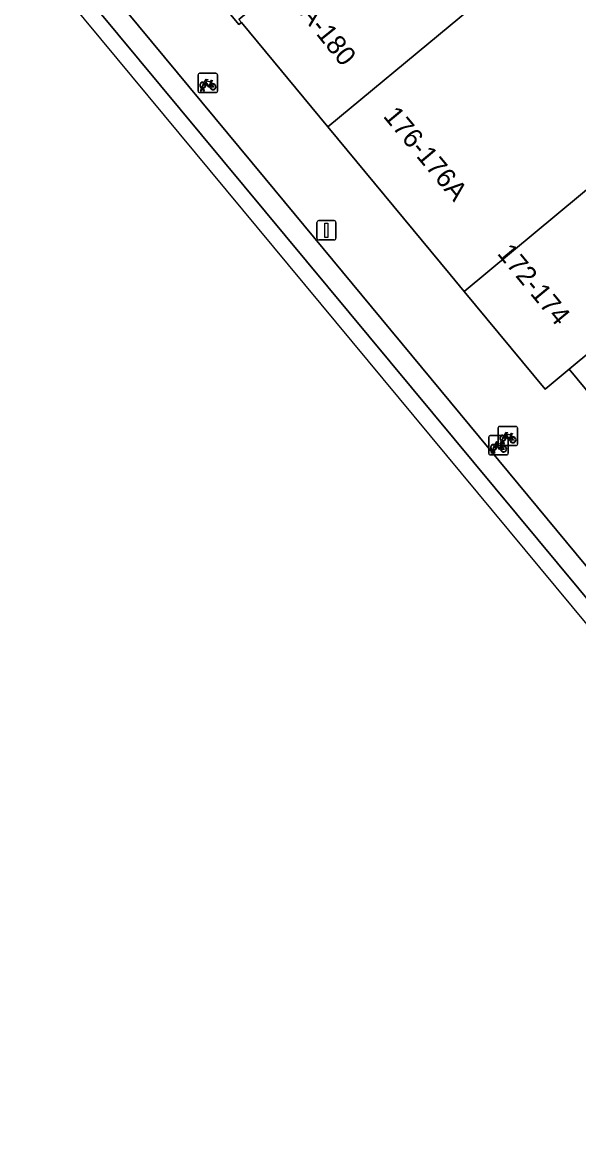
# Model space of a CAD drawing. Extents: x 160856 to 161310, y 384024 to 384878.
# Drawn here: x 160977.9 to 161006.7, y 384501.5 to 384558.9 of the extents above; entities that cross this region are included whole.
import ezdxf

# ---------------------------------------------------------------- set-up
doc = ezdxf.new("R2010")
doc.units = 0
for name, color, linetype in [('IMGEO_Fietsenrek', 7, 'Continuous'), ('IMGEO_Fietspad_gesloten', 7, 'Continuous'), ('IMGEO_Fietspad_open', 7, 'Continuous'), ('IMGEO_Lichtmast', 7, 'Continuous'), ('IMGEO_Pand', 7, 'Continuous'), ('IMGEO_Pand_nummerreeks', 7, 'Continuous'), ('IMGEO_Voetpad_open', 7, 'Continuous')]:
    doc.layers.add(name, color=color, linetype=linetype)

msp = doc.modelspace()

# ---------------------------------------------------------------- linework, layer by layer
at = {"layer": 'IMGEO_Fietsenrek'}
for p, q in [((160986.968, 384555.282), (160986.968, 384556.123)), ((160986.968, 384556.123), (160986.968, 384555.282)), ((160987.043, 384556.207), (160987.884, 384556.207)), ((160987.884, 384556.207), (160987.043, 384556.207)), ((160987.655, 384555.756), (160987.691, 384555.661)), ((160987.968, 384556.132), (160987.968, 384555.291)), ((160987.968, 384555.291), (160987.968, 384556.132)), ((160987.893, 384555.207), (160987.052, 384555.207)), ((160987.052, 384555.207), (160987.893, 384555.207)), ((160987.095, 384555.291), (160987.134, 384555.451)), ((160987.129, 384555.291), (160987.095, 384555.291)), ((160987.164, 384555.439), (160987.129, 384555.291)), ((160987.206, 384555.463), (160987.205, 384555.467)), ((160987.247, 384555.291), (160987.213, 384555.433)), ((160987.237, 384555.474), (160987.238, 384555.467)), ((160987.245, 384555.437), (160987.28, 384555.291)), ((160987.28, 384555.291), (160987.247, 384555.291)), ((161002.558, 384537.94), (161003.399, 384537.94)), ((161003.399, 384537.94), (161002.558, 384537.94)), ((161002.002, 384536.535), (161002.002, 384537.376)), ((161002.002, 384537.376), (161002.002, 384536.535)), ((161002.077, 384537.46), (161002.918, 384537.46)), ((161002.918, 384537.46), (161002.077, 384537.46)), ((161002.483, 384537.015), (161002.483, 384537.856)), ((161002.483, 384537.856), (161002.483, 384537.015)), ((161003.002, 384537.385), (161003.002, 384536.544)), ((161003.002, 384536.544), (161003.002, 384537.385)), ((161003.17, 384537.489), (161003.206, 384537.394)), ((161003.483, 384537.865), (161003.483, 384537.024)), ((161003.483, 384537.024), (161003.483, 384537.865)), ((161003.408, 384536.94), (161002.567, 384536.94)), ((161002.567, 384536.94), (161003.408, 384536.94)), ((161002.61, 384537.024), (161002.649, 384537.184)), ((161002.644, 384537.024), (161002.61, 384537.024)), ((161002.679, 384537.172), (161002.644, 384537.024)), ((161002.689, 384537.009), (161002.725, 384536.914)), ((161002.721, 384537.196), (161002.72, 384537.2)), ((161002.762, 384537.024), (161002.728, 384537.166)), ((161002.752, 384537.207), (161002.753, 384537.2)), ((161002.76, 384537.17), (161002.795, 384537.024)), ((161002.795, 384537.024), (161002.762, 384537.024)), ((161002.927, 384536.46), (161002.086, 384536.46)), ((161002.086, 384536.46), (161002.927, 384536.46)), ((161002.129, 384536.544), (161002.168, 384536.704)), ((161002.163, 384536.544), (161002.129, 384536.544)), ((161002.198, 384536.692), (161002.163, 384536.544)), ((161002.24, 384536.716), (161002.239, 384536.72)), ((161002.281, 384536.544), (161002.247, 384536.686)), ((161002.271, 384536.727), (161002.272, 384536.72)), ((161002.279, 384536.69), (161002.314, 384536.544)), ((161002.314, 384536.544), (161002.281, 384536.544))]:
    msp.add_line(p, q, dxfattribs=at)
for points in [[(160987.281, 384555.733), (160987.376, 384555.897), (160987.462, 384555.883), (160987.464, 384555.874), (160987.408, 384555.863), (160987.381, 384555.818), (160987.637, 384555.777)], [(160987.577, 384555.489), (160987.527, 384555.489), (160987.336, 384555.74), (160987.317, 384555.708)], [(160987.624, 384555.752), (160987.367, 384555.793), (160987.35, 384555.764), (160987.517, 384555.544), (160987.624, 384555.752)], [(160987.672, 384555.654), (160987.642, 384555.731), (160987.533, 384555.513), (160987.576, 384555.513)], [(160987.637, 384555.777), (160987.662, 384555.826), (160987.656, 384555.83), (160987.633, 384555.834), (160987.621, 384555.841), (160987.62, 384555.844), (160987.622, 384555.849), (160987.717, 384555.834), (160987.719, 384555.824), (160987.709, 384555.811), (160987.697, 384555.805), (160987.683, 384555.811), (160987.655, 384555.756)], [(160987.302, 384555.681), (160987.25, 384555.591), (160987.21, 384555.566), (160987.211, 384555.613), (160987.266, 384555.707)], [(160987.606, 384555.513), (160987.726, 384555.512), (160987.682, 384555.626)], [(160987.702, 384555.633), (160987.757, 384555.488), (160987.607, 384555.488)], [(161002.817, 384537.414), (161002.765, 384537.324), (161002.725, 384537.299), (161002.726, 384537.346), (161002.781, 384537.44)], [(161002.796, 384537.466), (161002.891, 384537.63), (161002.977, 384537.616), (161002.979, 384537.607), (161002.923, 384537.596), (161002.896, 384537.551), (161003.152, 384537.51)], [(161003.092, 384537.222), (161003.042, 384537.222), (161002.851, 384537.473), (161002.832, 384537.441)], [(161003.139, 384537.485), (161002.882, 384537.526), (161002.865, 384537.497), (161003.032, 384537.277), (161003.139, 384537.485)], [(161003.187, 384537.387), (161003.157, 384537.464), (161003.048, 384537.246), (161003.091, 384537.246)], [(161003.121, 384537.246), (161003.241, 384537.245), (161003.197, 384537.359)], [(161003.217, 384537.366), (161003.272, 384537.221), (161003.122, 384537.221)], [(161003.152, 384537.51), (161003.177, 384537.559), (161003.171, 384537.563), (161003.148, 384537.567), (161003.136, 384537.574), (161003.135, 384537.577), (161003.137, 384537.582), (161003.232, 384537.567), (161003.234, 384537.557), (161003.224, 384537.544), (161003.212, 384537.538), (161003.198, 384537.544), (161003.17, 384537.489)], [(161002.336, 384536.934), (161002.284, 384536.844), (161002.244, 384536.819), (161002.245, 384536.866), (161002.3, 384536.96)], [(161002.315, 384536.986), (161002.41, 384537.15), (161002.496, 384537.136), (161002.498, 384537.127), (161002.442, 384537.116), (161002.415, 384537.071), (161002.671, 384537.03)], [(161002.611, 384536.742), (161002.561, 384536.742), (161002.37, 384536.993), (161002.351, 384536.961)], [(161002.658, 384537.005), (161002.401, 384537.046), (161002.384, 384537.017), (161002.551, 384536.797), (161002.658, 384537.005)], [(161002.706, 384536.907), (161002.676, 384536.984), (161002.567, 384536.766), (161002.61, 384536.766)], [(161002.64, 384536.766), (161002.76, 384536.765), (161002.716, 384536.879)], [(161002.736, 384536.886), (161002.791, 384536.741), (161002.641, 384536.741)], [(161002.671, 384537.03), (161002.696, 384537.079), (161002.69, 384537.083), (161002.667, 384537.087), (161002.655, 384537.094), (161002.654, 384537.097), (161002.656, 384537.102), (161002.751, 384537.087), (161002.753, 384537.077), (161002.743, 384537.064), (161002.731, 384537.058), (161002.717, 384537.064), (161002.689, 384537.009)]]:
    msp.add_lwpolyline(points, dxfattribs=at)
for centre, radius, start, end in [((160987.046, 384556.129), 0.0779, 92.4484, 184.28452), ((160987.046, 384556.129), 0.0779, 92.4484, 184.28452), ((160987.208, 384555.592), 0.159, 62.67661, 242.13685), ((160987.208, 384555.592), 0.129, 63.31916, 238.90302), ((160987.89, 384556.129), 0.0779, 2.4484, 94.28452), ((160987.89, 384556.129), 0.0779, 2.4484, 94.28452), ((160987.046, 384555.285), 0.0779, 182.4484, 274.28452), ((160987.046, 384555.285), 0.0779, 182.4484, 274.28452), ((160987.188, 384555.463), 0.0499, 12.8025, 158.69338), ((160987.208, 384555.592), 0.159, 253.99666, 271.78671), ((160987.188, 384555.463), 0.0174, 12.8025, 163.45023), ((160987.208, 384555.592), 0.129, 253.41502, 269.02044), ((160987.208, 384555.592), 0.129, 283.60429, 43.43025), ((160987.208, 384555.592), 0.159, 283.5766, 46.60424), ((160987.735, 384555.508), 0.159, 113.3408, 178.32165), ((160987.735, 384555.508), 0.159, 187.0065, 105.77075), ((160987.735, 384555.508), 0.129, 113.92302, 177.95563), ((160987.735, 384555.508), 0.129, 188.67146, 104.58832), ((160987.89, 384555.285), 0.0779, 272.4484, 4.28452), ((160987.89, 384555.285), 0.0779, 272.4484, 4.28452), ((161002.561, 384537.862), 0.0779, 92.4484, 184.28452), ((161002.561, 384537.862), 0.0779, 92.4484, 184.28452), ((161003.405, 384537.862), 0.0779, 2.4484, 94.28452), ((161003.405, 384537.862), 0.0779, 2.4484, 94.28452), ((161002.08, 384537.382), 0.0779, 92.4484, 184.28452), ((161002.08, 384537.382), 0.0779, 92.4484, 184.28452), ((161002.723, 384537.325), 0.159, 62.67661, 242.13685), ((161002.723, 384537.325), 0.129, 63.31916, 238.90302), ((161002.723, 384537.325), 0.129, 283.60429, 43.43025), ((161002.723, 384537.325), 0.159, 283.5766, 46.60424), ((161002.924, 384537.382), 0.0779, 2.4484, 94.28452), ((161002.924, 384537.382), 0.0779, 2.4484, 94.28452), ((161003.25, 384537.241), 0.159, 113.3408, 178.32165), ((161003.25, 384537.241), 0.159, 187.0065, 105.77075), ((161003.25, 384537.241), 0.129, 113.92302, 177.95563), ((161003.25, 384537.241), 0.129, 188.67146, 104.58832), ((161002.242, 384536.845), 0.159, 62.67661, 242.13685), ((161002.242, 384536.845), 0.129, 63.31916, 238.90302), ((161002.242, 384536.845), 0.129, 283.60429, 43.43025), ((161002.242, 384536.845), 0.159, 283.5766, 46.60424), ((161002.561, 384537.018), 0.0779, 182.4484, 274.28452), ((161002.561, 384537.018), 0.0779, 182.4484, 274.28452), ((161002.769, 384536.761), 0.159, 113.3408, 178.32165), ((161002.769, 384536.761), 0.159, 187.0065, 105.77075), ((161002.769, 384536.761), 0.129, 113.92302, 177.95563), ((161002.769, 384536.761), 0.129, 188.67146, 104.58832), ((161002.703, 384537.196), 0.0499, 12.8025, 158.69338), ((161002.723, 384537.325), 0.159, 253.99666, 271.78671), ((161002.703, 384537.196), 0.0174, 12.8025, 163.45023), ((161002.723, 384537.325), 0.129, 253.41502, 269.02044), ((161003.405, 384537.018), 0.0779, 272.4484, 4.28452), ((161003.405, 384537.018), 0.0779, 272.4484, 4.28452), ((161002.08, 384536.538), 0.0779, 182.4484, 274.28452), ((161002.08, 384536.538), 0.0779, 182.4484, 274.28452), ((161002.222, 384536.716), 0.0499, 12.8025, 158.69338), ((161002.242, 384536.845), 0.159, 253.99666, 271.78671), ((161002.222, 384536.716), 0.0174, 12.8025, 163.45023), ((161002.242, 384536.845), 0.129, 253.41502, 269.02044), ((161002.924, 384536.538), 0.0779, 272.4484, 4.28452), ((161002.924, 384536.538), 0.0779, 272.4484, 4.28452)]:
    msp.add_arc(centre, radius, start, end, dxfattribs=at)
at = {"layer": 'IMGEO_Fietspad_gesloten'}
msp.add_lwpolyline([(161017.521, 384516.451), (160978.487, 384563.462), (160977.866, 384562.895), (161020.079, 384512.03), (161022.895, 384508.122)], dxfattribs=at)
at = {"layer": 'IMGEO_Fietspad_open'}
for points in [[(160990.437, 384550.764), (160979.348, 384564.156), (160978.487, 384563.462), (161017.521, 384516.451)], [(161018.1, 384517.358), (160990.437, 384550.764)]]:
    msp.add_lwpolyline(points, dxfattribs=at)
at = {"layer": 'IMGEO_Lichtmast'}
for p, q in [((160993.108, 384547.683), (160993.108, 384548.483)), ((160993.108, 384548.483), (160993.108, 384547.683)), ((160993.208, 384548.583), (160993.998, 384548.583)), ((160993.998, 384548.583), (160993.208, 384548.583)), ((160994.098, 384548.483), (160994.098, 384547.683)), ((160994.098, 384547.683), (160994.098, 384548.483)), ((160993.998, 384547.583), (160993.208, 384547.583)), ((160993.208, 384547.583), (160993.998, 384547.583))]:
    msp.add_line(p, q, dxfattribs=at)
msp.add_lwpolyline([(160993.528, 384548.458), (160993.678, 384548.458), (160993.678, 384547.708), (160993.528, 384547.708), (160993.528, 384548.458)], dxfattribs=at)
for centre, start, end in [((160993.208, 384548.483), 90, 180), ((160993.208, 384548.483), 90, 180), ((160993.998, 384548.483), 0, 90), ((160993.998, 384548.483), 360, 90), ((160993.208, 384547.683), 180, 270), ((160993.208, 384547.683), 180, 270), ((160993.998, 384547.683), 270, 0), ((160993.998, 384547.683), 270, 0)]:
    msp.add_arc(centre, 0.1, start, end, dxfattribs=at)
at = {"layer": 'IMGEO_Pand'}
for points in [[(160989.204, 384558.838), (160989.07, 384558.987), (161000, 384568.043), (161004.057, 384571.396), (161000.133, 384575.891), (160985.147, 384563.476), (160989.072, 384558.729)], [(160989.204, 384558.838), (160993.672, 384553.434), (161000, 384558.677), (161007.598, 384564.971), (161009.471, 384562.969), (161015.582, 384568.028), (161008.762, 384575.304), (161004.057, 384571.396), (161000, 384568.043), (160989.07, 384558.987)], [(161021.221, 384561.973), (161016.273, 384568.639), (161015.582, 384568.028), (161009.471, 384562.969), (161007.598, 384564.971), (161000, 384558.677), (160993.672, 384553.434), (161000, 384545.796), (161000.723, 384544.923)], [(161006.157, 384540.892), (161025.146, 384556.687), (161021.221, 384561.973), (161000.723, 384544.923), (161004.916, 384539.863)], [(161029.569, 384549.908), (161029.946, 384550.221), (161025.146, 384556.687), (161006.157, 384540.892), (161011.287, 384534.701)]]:
    msp.add_lwpolyline(points, close=True, dxfattribs=at)
at = {"layer": 'IMGEO_Voetpad_open'}
for points in [[(161036.766, 384500), (161035.397, 384501.998), (161035.318, 384502.112), (161030.638, 384508.94), (161031.821, 384509.921), (161028.032, 384514.494), (161024.243, 384519.066), (161020.454, 384523.638), (161016.665, 384528.211), (161011.287, 384534.701), (161006.157, 384540.892), (161004.916, 384539.863), (161000.723, 384544.923), (161000, 384545.796), (160993.672, 384553.434), (160989.204, 384558.838), (160989.072, 384558.729), (160985.147, 384563.476), (160983.078, 384565.978), (160981.931, 384567.366), (160982.264, 384571.633), (160981.645, 384572.376), (160979.156, 384575.363), (160978.381, 384574.954)], [(160978.54, 384565.18), (160979.348, 384564.156), (160990.437, 384550.764), (161018.1, 384517.358)]]:
    msp.add_lwpolyline(points, dxfattribs=at)

# ---------------------------------------------------------------- texts
at = {"layer": 'IMGEO_Pand_nummerreeks'}
for s, rotation, p in [('178A-180', 308.81465, (160990.799, 384561.024)), ('176-176A', 309.73998, (160996.502, 384553.974)), ('172-174', 309.47246, (161002.4, 384546.873))]:
    msp.add_text(s, height=1, rotation=rotation, dxfattribs=at).set_placement(p)

doc.saveas('drawing.dxf')
